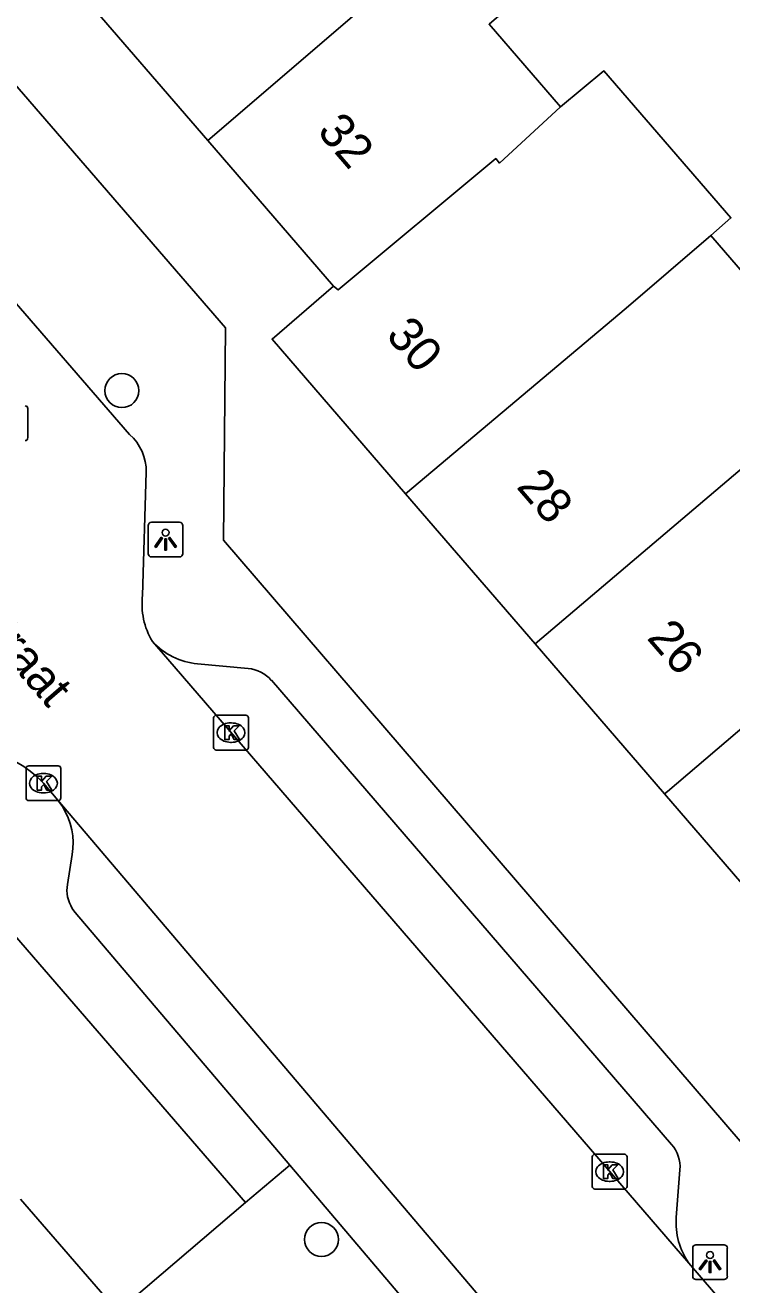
# Model space of a CAD drawing. Extents: x 160304 to 160954, y 383686 to 384161.
# Drawn here: x 160458.42 to 160478.74, y 384042.77 to 384079.01 of the extents above; entities that cross this region are included whole.
import ezdxf

# ---------------------------------------------------------------- set-up
doc = ezdxf.new("R2010")
doc.units = 0
for name, color, linetype in [('IMGEO_Boom', 7, 'Continuous'), ('IMGEO_Kolk', 7, 'Continuous'), ('IMGEO_Lichtpunt', 7, 'Continuous'), ('IMGEO_Openbare_ruimte_label', 7, 'Continuous'), ('IMGEO_Pand', 7, 'Continuous'), ('IMGEO_Pand_nummerreeks', 7, 'Continuous'), ('IMGEO_Rijbaan_lokaal_open', 7, 'Continuous'), ('IMGEO_Rioolput', 7, 'Continuous'), ('IMGEO_Voetpad_open', 7, 'Continuous')]:
    doc.layers.add(name, color=color, linetype=linetype)

msp = doc.modelspace()

# ---------------------------------------------------------------- linework, layer by layer
at = {"layer": 'IMGEO_Boom'}
for centre in [(160461.195, 384068.492), (160466.936, 384044.071)]:
    msp.add_circle(centre, 0.489, dxfattribs=at)
at = {"layer": 'IMGEO_Kolk'}
for p, q in [((160463.835, 384058.226), (160463.835, 384059.078)), ((160463.91, 384059.152), (160464.762, 384059.152)), ((160464.323, 384058.932), (160464.348, 384058.932)), ((160464.836, 384059.078), (160464.836, 384058.226)), ((160464.762, 384058.152), (160463.91, 384058.152)), ((160464.346, 384058.372), (160464.321, 384058.372)), ((160458.44, 384056.772), (160458.44, 384057.624)), ((160458.515, 384057.698), (160459.367, 384057.698)), ((160458.928, 384057.478), (160458.953, 384057.478)), ((160459.441, 384057.624), (160459.441, 384056.772)), ((160459.367, 384056.698), (160458.515, 384056.698)), ((160458.951, 384056.918), (160458.926, 384056.918)), ((160474.726, 384045.595), (160474.726, 384046.447)), ((160474.801, 384046.521), (160475.653, 384046.521)), ((160475.214, 384046.301), (160475.239, 384046.301)), ((160475.727, 384046.447), (160475.727, 384045.595)), ((160475.653, 384045.521), (160474.801, 384045.521)), ((160475.237, 384045.741), (160475.212, 384045.741))]:
    msp.add_line(p, q, dxfattribs=at)
for points in [[(160463.835, 384058.226), (160463.835, 384059.078)], [(160463.91, 384059.152), (160464.762, 384059.152)], [(160464.156, 384058.852), (160464.279, 384058.852), (160464.279, 384058.701), (160464.409, 384058.852), (160464.573, 384058.852), (160464.427, 384058.701), (160464.58, 384058.452), (160464.428, 384058.452), (160464.343, 384058.616), (160464.279, 384058.549), (160464.279, 384058.452), (160464.156, 384058.452), (160464.156, 384058.852)], [(160464.836, 384059.078), (160464.836, 384058.226)], [(160464.762, 384058.152), (160463.91, 384058.152)], [(160458.44, 384056.772), (160458.44, 384057.624)], [(160458.515, 384057.698), (160459.367, 384057.698)], [(160458.761, 384057.398), (160458.884, 384057.398), (160458.884, 384057.247), (160459.014, 384057.398), (160459.178, 384057.398), (160459.032, 384057.247), (160459.185, 384056.998), (160459.033, 384056.998), (160458.948, 384057.162), (160458.884, 384057.095), (160458.884, 384056.998), (160458.761, 384056.998), (160458.761, 384057.398)], [(160459.441, 384057.624), (160459.441, 384056.772)], [(160459.367, 384056.698), (160458.515, 384056.698)], [(160474.726, 384045.595), (160474.726, 384046.447)], [(160474.801, 384046.521), (160475.653, 384046.521)], [(160475.047, 384046.221), (160475.17, 384046.221), (160475.17, 384046.07), (160475.3, 384046.221), (160475.464, 384046.221), (160475.318, 384046.07), (160475.471, 384045.821), (160475.319, 384045.821), (160475.234, 384045.985), (160475.17, 384045.918), (160475.17, 384045.821), (160475.047, 384045.821), (160475.047, 384046.221)], [(160475.727, 384046.447), (160475.727, 384045.595)], [(160475.653, 384045.521), (160474.801, 384045.521)]]:
    msp.add_lwpolyline(points, dxfattribs=at)
for centre, start, end in [((160463.912, 384059.076), 91.552, 178.448), ((160463.912, 384059.076), 91.552, 178.448), ((160464.76, 384059.076), 1.552, 88.448), ((160464.76, 384059.076), 1.552, 88.448), ((160463.912, 384058.228), 181.552, 268.448), ((160463.912, 384058.228), 181.552, 268.448), ((160464.76, 384058.228), 271.552, 358.448), ((160464.76, 384058.228), 271.552, 358.448), ((160458.517, 384057.622), 91.552, 178.448), ((160458.517, 384057.622), 91.552, 178.448), ((160459.365, 384057.622), 1.552, 88.448), ((160459.365, 384057.622), 1.552, 88.448), ((160458.517, 384056.774), 181.552, 268.448), ((160458.517, 384056.774), 181.552, 268.448), ((160459.365, 384056.774), 271.552, 358.448), ((160459.365, 384056.774), 271.552, 358.448), ((160474.803, 384046.445), 91.552, 178.448), ((160474.803, 384046.445), 91.552, 178.448), ((160475.651, 384046.445), 1.552, 88.448), ((160475.651, 384046.445), 1.552, 88.448), ((160474.803, 384045.597), 181.552, 268.448), ((160474.803, 384045.597), 181.552, 268.448), ((160475.651, 384045.597), 271.552, 358.448), ((160475.651, 384045.597), 271.552, 358.448)]:
    msp.add_arc(centre, 0.0765, start, end, dxfattribs=at)
for centre, major_axis, ratio, start_param, end_param in [((160464.322, 384058.652), (-0.387, 0.002), 0.722429, 4.712389, 7.853982), ((160464.347, 384058.652), (-0.39, 0.002), 0.717154, 1.570796, 4.712389), ((160458.927, 384057.198), (-0.387, 0.002), 0.722429, 4.712389, 7.853982), ((160458.952, 384057.198), (-0.39, 0.002), 0.717154, 1.570796, 4.712389), ((160475.213, 384046.021), (-0.387, 0.002), 0.722429, 4.712389, 7.853982), ((160475.238, 384046.021), (-0.39, 0.002), 0.717154, 1.570796, 4.712389)]:
    msp.add_ellipse(centre, major_axis=major_axis, ratio=ratio, start_param=start_param, end_param=end_param, dxfattribs=at)
at = {"layer": 'IMGEO_Lichtpunt'}
for p, q in [((160462.855, 384064.703), (160462.047, 384064.703)), ((160462.855, 384064.703), (160462.047, 384064.703)), ((160461.953, 384064.608), (160461.953, 384063.801)), ((160461.953, 384064.608), (160461.953, 384063.801)), ((160462.949, 384063.801), (160462.949, 384064.608)), ((160462.949, 384063.801), (160462.949, 384064.608)), ((160462.047, 384063.707), (160462.855, 384063.707)), ((160462.047, 384063.707), (160462.855, 384063.707)), ((160477.614, 384043.823), (160477.614, 384043.016)), ((160477.614, 384043.823), (160477.614, 384043.016)), ((160478.516, 384043.918), (160477.708, 384043.918)), ((160478.516, 384043.918), (160477.708, 384043.918)), ((160478.61, 384043.016), (160478.61, 384043.823)), ((160478.61, 384043.016), (160478.61, 384043.823)), ((160477.708, 384042.922), (160478.516, 384042.922)), ((160477.708, 384042.922), (160478.516, 384042.922))]:
    msp.add_line(p, q, dxfattribs=at)
for points in [[(160462.327, 384064.272), (160462.366, 384064.244), (160462.178, 384063.982), (160462.14, 384064.009), (160462.327, 384064.272)], [(160462.429, 384064.224), (160462.476, 384064.224), (160462.476, 384063.902), (160462.429, 384063.902), (160462.429, 384064.224)], [(160462.539, 384064.244), (160462.577, 384064.271), (160462.764, 384064.009), (160462.725, 384063.981), (160462.539, 384064.244)], [(160477.988, 384043.487), (160478.027, 384043.459), (160477.839, 384043.197), (160477.801, 384043.224), (160477.988, 384043.487)], [(160478.09, 384043.439), (160478.137, 384043.439), (160478.137, 384043.117), (160478.09, 384043.117), (160478.09, 384043.439)], [(160478.2, 384043.459), (160478.238, 384043.486), (160478.425, 384043.224), (160478.386, 384043.196), (160478.2, 384043.459)]]:
    msp.add_lwpolyline(points, dxfattribs=at)
for centre in [(160462.452, 384064.406), (160478.113, 384043.621)]:
    msp.add_circle(centre, 0.0994, dxfattribs=at)
for centre, start, end in [((160462.047, 384064.608), 90, 180), ((160462.047, 384064.608), 90, 180), ((160462.855, 384064.608), 0, 90), ((160462.855, 384064.608), 0, 90), ((160462.047, 384063.801), 180, 270), ((160462.047, 384063.801), 180, 270), ((160462.855, 384063.801), 270, 0), ((160462.855, 384063.801), 270, 360), ((160477.708, 384043.823), 90, 180), ((160477.708, 384043.823), 90, 180), ((160478.516, 384043.823), 0, 90), ((160478.516, 384043.823), 0, 90), ((160477.708, 384043.016), 180, 270), ((160477.708, 384043.016), 180, 270), ((160478.516, 384043.016), 270, 0), ((160478.516, 384043.016), 270, 360)]:
    msp.add_arc(centre, 0.0946, start, end, dxfattribs=at)
at = {"layer": 'IMGEO_Pand'}
for points in [[(160473.112, 384083.818), (160470.03, 384081.15), (160463.67, 384075.687)], [(160473.112, 384083.818), (160474.901, 384081.745), (160471.757, 384079.032), (160473.809, 384076.654)], [(160463.67, 384075.687), (160459.939, 384080.012)], [(160473.809, 384076.654), (160475.061, 384077.691), (160478.712, 384073.459), (160478.133, 384072.959)], [(160467.284, 384071.499), (160467.42, 384071.39), (160471.95, 384075.17), (160472.06, 384075.04), (160473.809, 384076.654)], [(160463.67, 384075.687), (160467.284, 384071.499)], [(160478.133, 384072.959), (160475.7, 384070.86), (160469.356, 384065.523)], [(160478.133, 384072.959), (160481.824, 384068.681)], [(160469.356, 384065.523), (160465.516, 384069.973), (160467.284, 384071.499)], [(160473.083, 384061.203), (160479.42, 384066.59), (160481.824, 384068.681)], [(160469.356, 384065.523), (160473.083, 384061.203)], [(160483.121, 384062.275), (160476.89, 384056.96), (160476.806, 384056.888)], [(160476.806, 384056.888), (160473.083, 384061.203)], [(160476.806, 384056.888), (160480.535, 384052.567)], [(160458.283, 384045.229), (160461.083, 384041.994)]]:
    msp.add_lwpolyline(points, dxfattribs=at)
at = {"layer": 'IMGEO_Rijbaan_lokaal_open'}
for points in [[(160457.659, 384071.56), (160461.416, 384067.232)], [(160461.895, 384066.145), (160461.792, 384062.602)], [(160462.073, 384061.277), (160462.515, 384060.763), (160477.506, 384043.391)], [(160459.355, 384056.713), (160458.945, 384057.195), (160458.761, 384057.379), (160458.562, 384057.545), (160458.348, 384057.693), (160458.122, 384057.821), (160457.886, 384057.929), (160457.64, 384058.015), (160457.388, 384058.078), (160457.205, 384058.11), (160453.335, 384058.295)], [(160472.741, 384040.954), (160459.355, 384056.713)], [(160477.506, 384043.391), (160479.686, 384040.851)]]:
    msp.add_lwpolyline(points, dxfattribs=at)
for centre, radius, start, end in [((160460.479, 384066.17), 1.417, 358.9923, 48.5702), ((160463.828, 384062.342), 2.053, 172.7108, 211.2365)]:
    msp.add_arc(centre, radius, start, end, dxfattribs=at)
at = {"layer": 'IMGEO_Rioolput'}
msp.add_line((160458.489, 384067.981), (160458.489, 384067.129), dxfattribs=at)
msp.add_lwpolyline([(160458.489, 384067.981), (160458.489, 384067.129)], dxfattribs=at)
for centre, start, end in [((160458.413, 384067.979), 1.552, 88.448), ((160458.413, 384067.979), 1.552, 88.448), ((160458.413, 384067.131), 271.552, 358.448), ((160458.413, 384067.131), 271.552, 358.448)]:
    msp.add_arc(centre, 0.0765, start, end, dxfattribs=at)
at = {"layer": 'IMGEO_Voetpad_open'}
for points in [[(160482.27, 384043.068), (160464.114, 384064.194), (160464.179, 384070.303), (160445.759, 384091.611)], [(160464.755, 384045.129), (160455.536, 384055.791), (160449.608, 384056.274), (160431.035, 384077.833)], [(160463.369, 384060.633), (160464.829, 384060.5)], [(160465.495, 384060.157), (160477.007, 384046.807)], [(160459.355, 384056.713), (160459.387, 384056.672), (160459.488, 384056.524), (160459.577, 384056.367), (160459.651, 384056.203), (160459.71, 384056.033), (160459.753, 384055.858), (160459.781, 384055.68), (160459.793, 384055.501), (160459.788, 384055.321), (160459.768, 384055.142), (160459.629, 384054.284), (160459.619, 384054.195), (160459.616, 384054.106), (160459.622, 384054.016), (160459.636, 384053.928), (160459.657, 384053.841), (160459.687, 384053.756), (160459.723, 384053.674), (160459.767, 384053.596), (160459.818, 384053.522), (160459.854, 384053.477), (160466.027, 384046.209)], [(160466.027, 384046.209), (160464.755, 384045.129)], [(160472.741, 384040.954), (160472.617, 384041.082), (160472.481, 384041.199), (160472.336, 384041.303), (160472.182, 384041.394), (160472.02, 384041.471), (160471.853, 384041.533), (160471.68, 384041.579), (160471.504, 384041.61), (160471.36, 384041.624), (160470.272, 384041.688), (160470.186, 384041.697), (160470.097, 384041.714), (160470.011, 384041.739), (160469.927, 384041.772), (160469.846, 384041.812), (160469.77, 384041.859), (160469.698, 384041.913), (160469.63, 384041.973), (160469.569, 384042.039), (160466.027, 384046.209)], [(160477.247, 384046.077), (160477.142, 384044.703)], [(160464.755, 384045.129), (160461.083, 384041.994)]]:
    msp.add_lwpolyline(points, dxfattribs=at)
for centre, radius, start, end in [((160463.554, 384062.63), 2.006, 222.4313, 264.7219), ((160464.735, 384059.5), 1.004, 40.8562, 84.6455), ((160476.251, 384046.154), 0.999, 355.5793, 40.819), ((160479.137, 384044.55), 2.001, 175.6156, 215.3966)]:
    msp.add_arc(centre, radius, start, end, dxfattribs=at)

# ---------------------------------------------------------------- texts
at = {"layer": 'IMGEO_Openbare_ruimte_label'}
msp.add_text('Annie Romein-Verschoorstraat', height=1, rotation=310.8249, dxfattribs=at).set_placement((160447.132, 384073.174))
at = {"layer": 'IMGEO_Pand_nummerreeks'}
for s, rotation, p in [('32', 310.7888, (160466.786, 384075.933)), ('30', 310.7896, (160468.763, 384070.067)), ('28', 310.7896, (160472.518, 384065.715)), ('26', 310.7896, (160476.27, 384061.366))]:
    msp.add_text(s, height=1, rotation=rotation, dxfattribs=at).set_placement(p)

doc.saveas('drawing.dxf')
